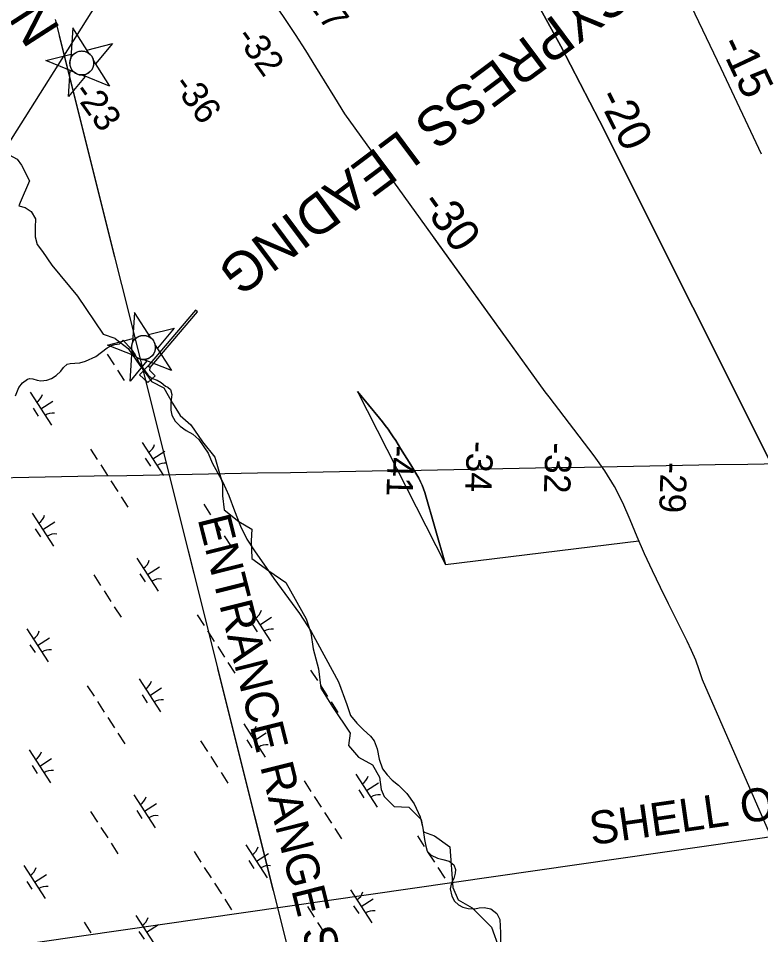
# Model space of a CAD drawing. Extents: x 3937982 to 3958556, y 219448 to 241894.
# Drawn here: x 3946911 to 3947855, y 235810 to 236976 of the extents above; entities that cross this region are included whole.
import ezdxf

# ---------------------------------------------------------------- set-up
doc = ezdxf.new("R2010")
doc.units = 0
for name, color, linetype in [('V-CHAN-DOCK', 7, 'Continuous'), ('V-CHAN-NAID', 7, 'Continuous'), ('V-GRID-MAJR', 7, 'Continuous'), ('V-RIVR-EDGE', 7, 'Continuous'), ('V-RIVR-RANG', 7, 'Continuous'), ('V-RIVR-RANG-IDEN', 7, 'Continuous'), ('V-TOPO-DPTH', 7, 'Continuous'), ('V-TOPO-MINR', 7, 'Continuous'), ('V-TOPO-MINR-IDEN', 7, 'Continuous'), ('V-TOPO-SHOR', 7, 'Continuous'), ('V-UTIL-IDEN', 7, 'Continuous'), ('V-UTIL-LINE', 7, 'Continuous'), ('V-WETL-SWMP', 7, 'Continuous')]:
    doc.layers.add(name, color=color, linetype=linetype)

msp = doc.modelspace()

# ---------------------------------------------------------------- linework, layer by layer
at = {"layer": 'V-CHAN-DOCK'}
for points in [[(3947078.594, 236531.524), (3947138.764, 236602.031), (3947136.27, 236604.161), (3947076.098, 236533.654), (3947078.594, 236531.524)], [(3947076.098, 236533.654), (3947064.748, 236521.86), (3947075.271, 236512.294), (3947084.837, 236520.903), (3947078.141, 236527.6), (3947078.594, 236531.524)]]:
    msp.add_lwpolyline(points, dxfattribs=at)
at = {"layer": 'V-CHAN-NAID'}
for points in [[(3947000.567, 236931.072), (3946980.123, 236963.396), (3946977.664, 236925.228), (3946978.166, 236926.212), (3946978.632, 236926.993), (3946979.237, 236927.872), (3946979.913, 236928.72), (3946980.371, 236929.231), (3946980.957, 236929.822), (3946981.499, 236930.315), (3946982.12, 236930.826), (3946982.821, 236931.341), (3946983.483, 236931.773), (3946984.384, 236932.289), (3946985.115, 236932.649), (3946986.147, 236933.08), (3946987.086, 236933.397), (3946988.043, 236933.653), (3946988.926, 236933.832), (3946989.791, 236933.955), (3946990.656, 236934.027), (3946991.674, 236934.05), (3946992.571, 236934.014), (3946993.375, 236933.936), (3946994.128, 236933.824), (3946995.044, 236933.635), (3946995.734, 236933.454), (3946996.786, 236933.109), (3946997.479, 236932.834), (3946998.385, 236932.414), (3946999.251, 236931.941), (3946999.929, 236931.518)], [(3947000.567, 236931.072), (3946998.005, 236935.123), (3947030.42, 236943.393), (3947009.057, 236917.649), (3947006.494, 236921.701), (3947006.311, 236922.52), (3947006.006, 236923.569), (3947005.644, 236924.549), (3947005.224, 236925.489), (3947004.956, 236926.011), (3947004.576, 236926.678), (3947004.11, 236927.402), (3947003.71, 236927.959), (3947003.11, 236928.707), (3947002.649, 236929.222), (3947002.005, 236929.869), (3947001.415, 236930.399), (3947000.997, 236930.743)], [(3946981.097, 236907.608), (3946945.557, 236921.742), (3946977.972, 236930.012), (3946977.664, 236925.228), (3946977.43, 236924.7), (3946977.021, 236923.616), (3946976.754, 236922.723), (3946976.518, 236921.7), (3946976.367, 236920.778), (3946976.273, 236919.854), (3946976.237, 236918.997), (3946976.255, 236918.011), (3946976.335, 236917.044), (3946976.478, 236916.071), (3946976.635, 236915.313), (3946976.852, 236914.485), (3946977.216, 236913.396), (3946977.51, 236912.674), (3946977.949, 236911.753), (3946978.321, 236911.078), (3946978.814, 236910.289), (3946979.304, 236909.6), (3946979.84, 236908.928), (3946980.485, 236908.212)], [(3947006.494, 236921.701), (3947026.938, 236889.376), (3946991.399, 236903.511), (3946992.271, 236903.53), (3946993.313, 236903.618), (3946994.173, 236903.745), (3946995.195, 236903.963), (3946996.093, 236904.216), (3946996.89, 236904.491), (3946997.833, 236904.883), (3946998.545, 236905.23), (3946999.507, 236905.774), (3947000.366, 236906.343), (3947001.249, 236907.023), (3947001.917, 236907.61), (3947002.723, 236908.419), (3947003.45, 236909.267), (3947004.081, 236910.118), (3947004.513, 236910.781), (3947005.047, 236911.722), (3947005.484, 236912.634), (3947005.872, 236913.605), (3947006.179, 236914.551), (3947006.41, 236915.455), (3947006.613, 236916.556), (3947006.736, 236917.671), (3947006.776, 236918.697), (3947006.743, 236919.797), (3947006.665, 236920.622)], [(3946991.399, 236903.511), (3946995.853, 236901.739), (3946974.49, 236875.996), (3946976.642, 236909.38), (3946981.097, 236907.608), (3946981.747, 236907.036), (3946982.418, 236906.509), (3946983.386, 236905.848), (3946984.227, 236905.357), (3946985.2, 236904.873), (3946986.18, 236904.469), (3946987.123, 236904.153), (3946987.962, 236903.927), (3946988.933, 236903.729), (3946989.848, 236903.601), (3946990.77, 236903.528)], [(3947079.088, 236569.183), (3947058.644, 236601.507), (3947056.185, 236563.339), (3947056.687, 236564.323), (3947057.153, 236565.104), (3947057.758, 236565.983), (3947058.434, 236566.831), (3947058.892, 236567.342), (3947059.478, 236567.933), (3947060.02, 236568.426), (3947060.641, 236568.937), (3947061.342, 236569.452), (3947062.004, 236569.884), (3947062.905, 236570.4), (3947063.636, 236570.76), (3947064.668, 236571.191), (3947065.607, 236571.508), (3947066.564, 236571.764), (3947067.447, 236571.943), (3947068.312, 236572.066), (3947069.177, 236572.138), (3947070.195, 236572.161), (3947071.092, 236572.125), (3947071.896, 236572.047), (3947072.649, 236571.935), (3947073.565, 236571.746), (3947074.255, 236571.565), (3947075.307, 236571.22), (3947076, 236570.945), (3947076.906, 236570.525), (3947077.772, 236570.052), (3947078.45, 236569.629)], [(3947079.088, 236569.183), (3947076.526, 236573.234), (3947108.941, 236581.504), (3947087.578, 236555.76), (3947085.015, 236559.812), (3947084.832, 236560.631), (3947084.527, 236561.68), (3947084.165, 236562.66), (3947083.745, 236563.6), (3947083.477, 236564.122), (3947083.097, 236564.789), (3947082.631, 236565.513), (3947082.231, 236566.07), (3947081.631, 236566.818), (3947081.17, 236567.333), (3947080.526, 236567.98), (3947079.936, 236568.51), (3947079.518, 236568.854)], [(3947059.618, 236545.719), (3947024.078, 236559.853), (3947056.493, 236568.123), (3947056.185, 236563.339), (3947055.951, 236562.811), (3947055.542, 236561.727), (3947055.275, 236560.834), (3947055.039, 236559.811), (3947054.888, 236558.889), (3947054.794, 236557.965), (3947054.758, 236557.108), (3947054.776, 236556.122), (3947054.856, 236555.155), (3947054.999, 236554.182), (3947055.156, 236553.424), (3947055.373, 236552.596), (3947055.737, 236551.507), (3947056.031, 236550.785), (3947056.47, 236549.864), (3947056.842, 236549.189), (3947057.335, 236548.4), (3947057.825, 236547.711), (3947058.361, 236547.039), (3947059.006, 236546.323)], [(3947085.015, 236559.812), (3947105.459, 236527.487), (3947069.92, 236541.622), (3947070.792, 236541.641), (3947071.834, 236541.729), (3947072.694, 236541.856), (3947073.716, 236542.074), (3947074.614, 236542.327), (3947075.411, 236542.602), (3947076.354, 236542.994), (3947077.066, 236543.341), (3947078.028, 236543.885), (3947078.887, 236544.454), (3947079.77, 236545.134), (3947080.438, 236545.721), (3947081.244, 236546.53), (3947081.971, 236547.378), (3947082.602, 236548.229), (3947083.034, 236548.892), (3947083.568, 236549.833), (3947084.005, 236550.745), (3947084.393, 236551.716), (3947084.7, 236552.662), (3947084.931, 236553.566), (3947085.134, 236554.667), (3947085.257, 236555.782), (3947085.297, 236556.808), (3947085.264, 236557.908), (3947085.186, 236558.733)], [(3947069.92, 236541.622), (3947074.374, 236539.85), (3947053.011, 236514.107), (3947055.163, 236547.491), (3947059.618, 236545.719), (3947060.268, 236545.147), (3947060.939, 236544.62), (3947061.907, 236543.959), (3947062.748, 236543.468), (3947063.721, 236542.984), (3947064.701, 236542.58), (3947065.644, 236542.264), (3947066.483, 236542.038), (3947067.454, 236541.84), (3947068.369, 236541.712), (3947069.291, 236541.639)]]:
    msp.add_lwpolyline(points, close=True, dxfattribs=at)
for centre in [(3946991.506, 236918.781), (3947070.027, 236556.892)]:
    msp.add_circle(centre, 15.27, dxfattribs=at)
at = {"layer": 'V-GRID-MAJR'}
msp.add_spline([(3942640.453, 236314.075), (3945968.142, 236374.431), (3951288.627, 236471.56), (3951347.833, 236472.645)], degree=3, dxfattribs=at)
at = {"layer": 'V-RIVR-EDGE'}
for points in [[(3946798.034, 236976.336), (3946806.88, 236965.524), (3946833.418, 236965.524), (3946845.213, 236959.627), (3946855.042, 236935.055), (3946865.854, 236917.362), (3946874.7, 236907.534), (3946883.546, 236888.858), (3946886.495, 236867.235), (3946883.546, 236840.697), (3946886.495, 236820.056), (3946894.358, 236804.329), (3946909.101, 236796.466), (3946914.999, 236788.603), (3946924.828, 236768.945), (3946913.033, 236741.424)], [(3946913.197, 236741.127), (3946911.283, 236736.98), (3946919.577, 236734.747), (3946927.233, 236729.962), (3946932.656, 236720.392), (3946932.337, 236709.546), (3946932.337, 236697.423), (3946934.889, 236687.853), (3946941.588, 236678.921), (3946953.391, 236661.695), (3946985.93, 236622.139), (3947018.787, 236573.969), (3947033.461, 236568.546)], [(3947033.929, 236568.434), (3947050.638, 236555.657), (3947065.382, 236534.033), (3947073.245, 236523.221), (3947080.125, 236513.392), (3947095.852, 236505.529), (3947106.663, 236485.871), (3947116.492, 236470.145), (3947130.253, 236458.35), (3947144.996, 236436.726), (3947160.723, 236417.068), (3947165.637, 236399.376), (3947170.552, 236383.65), (3947170.552, 236367.924), (3947172.517, 236350.232), (3947191.192, 236335.488), (3947207.902, 236325.659), (3947206.919, 236310.916), (3947207.902, 236288.309), (3947229.525, 236272.583), (3947251.149, 236257.839), (3947276.704, 236211.643), (3947282.602, 236193.951), (3947285.55, 236173.31), (3947292.431, 236147.755), (3947295.379, 236123.183), (3947310.123, 236099.593), (3947332.729, 236066.175), (3947330.764, 236050.448), (3947343.541, 236035.705), (3947361.233, 236025.876), (3947370.079, 236010.15), (3947372.045, 235994.423), (3947375.977, 235985.577), (3947388.755, 235972.8), (3947407.43, 235971.817), (3947423.156, 235956.09), (3947426.105, 235940.364), (3947439.865, 235935.45), (3947459.523, 235921.689), (3947463.455, 235869.595), (3947470.335, 235853.869), (3947488.027, 235844.04), (3947512.599, 235819.468), (3947522.428, 235791.947)]]:
    msp.add_lwpolyline(points, dxfattribs=at)
at = {"layer": 'V-RIVR-RANG'}
for points in [[(3946957.437, 236974.182), (3947380.075, 235285.015)], [(3946957.437, 236974.182), (3947380.075, 235285.015)], [(3946962.723, 236953.054), (3947033.113, 236671.726)], [(3947063.453, 236550.464), (3947133.843, 236269.136)], [(3947164.183, 236147.874), (3947234.573, 235866.546)]]:
    msp.add_lwpolyline(points, dxfattribs=at)
at = {"layer": 'V-TOPO-DPTH'}
for p, q in [((3947342.19, 236500.66), (3947453.89, 236280.69)), ((3947453.89, 236280.69), (3947700.011, 236310.93))]:
    msp.add_line(p, q, dxfattribs=at)
for points in [[(3948177.669, 235225.371), (3947780.98, 236134.048), (3947776.783, 236146.616), (3947772.191, 236159.028), (3947767.008, 236171.204), (3947761.431, 236183.224), (3947755.545, 236195.12), (3947749.646, 236207.009), (3947743.726, 236218.888), (3947737.792, 236230.76), (3947727.347, 236251.612), (3947717.076, 236272.828), (3947707.192, 236294.217), (3947697.891, 236315.865), (3947688.977, 236337.687), (3947679.492, 236359.151), (3947668.875, 236379.978), (3947656.559, 236399.848), (3947643.112, 236419.08), (3947585.905, 236494.019), (3947580.686, 236500.586), (3947325.822, 236854.122), (3947313.126, 236875.066), (3947300.337, 236895.955), (3947289.144, 236914.105), (3947276.26, 236934.633), (3947263.164, 236955.022), (3947249.749, 236975.203), (3947236.122, 236995.245)], [(3947575.026, 236987.417), (3947600.611, 236940.328), (3947625.477, 236892.855), (3947649.862, 236845.126), (3947887.441, 236371.23)], [(3947575.026, 236987.417), (3947600.611, 236940.328), (3947625.477, 236892.855), (3947649.862, 236845.126), (3947887.441, 236371.23)], [(3947700.011, 236310.93), (3947697.891, 236315.865), (3947688.977, 236337.687), (3947679.492, 236359.151), (3947668.875, 236379.978), (3947656.559, 236399.848), (3947643.112, 236419.08), (3947585.905, 236494.019), (3947580.686, 236500.586), (3947439.196, 236696.855)], [(3947342.19, 236500.66), (3947370.264, 236466.862), (3947373.929, 236462.306), (3947377.495, 236457.677), (3947380.913, 236452.937), (3947384.233, 236448.124), (3947387.457, 236443.242), (3947390.651, 236438.341), (3947393.801, 236433.412), (3947396.922, 236428.463), (3947409.901, 236407.681), (3947412.519, 236403.42), (3947415.097, 236399.134), (3947417.612, 236394.813), (3947420.087, 236390.466), (3947422.369, 236386.035), (3947424.438, 236381.514), (3947426.189, 236376.861), (3947427.726, 236372.119), (3947453.89, 236280.69)], [(3947453.89, 236280.69), (3947427.726, 236372.119), (3947426.189, 236376.861), (3947424.438, 236381.514), (3947422.369, 236386.035), (3947420.087, 236390.466), (3947417.612, 236394.813), (3947415.097, 236399.134), (3947412.519, 236403.42), (3947409.901, 236407.681), (3947396.922, 236428.463), (3947393.801, 236433.412), (3947390.651, 236438.341), (3947387.457, 236443.242), (3947384.233, 236448.124), (3947380.913, 236452.937), (3947377.495, 236457.677), (3947373.929, 236462.306), (3947370.264, 236466.862), (3947342.19, 236500.66)]]:
    msp.add_lwpolyline(points, dxfattribs=at)
at = {"layer": 'V-TOPO-MINR'}
for points in [[(3947855.697, 236802.856), (3947804.41, 236911.758), (3947752.699, 237020.462)], [(3948177.669, 235225.371), (3947780.98, 236134.048), (3947776.783, 236146.616), (3947772.191, 236159.028), (3947767.008, 236171.204), (3947761.431, 236183.224), (3947755.545, 236195.12), (3947749.646, 236207.009), (3947743.726, 236218.888), (3947737.792, 236230.76), (3947727.347, 236251.612), (3947717.076, 236272.828), (3947707.192, 236294.217), (3947697.891, 236315.865), (3947688.977, 236337.687), (3947679.492, 236359.151), (3947668.875, 236379.978), (3947656.559, 236399.848), (3947643.112, 236419.08), (3947585.905, 236494.019), (3947580.686, 236500.586), (3947325.822, 236854.122), (3947313.126, 236875.066), (3947300.337, 236895.955), (3947289.144, 236914.105), (3947276.26, 236934.633), (3947263.164, 236955.022), (3947249.749, 236975.203), (3947236.122, 236995.245)], [(3947887.441, 236371.23), (3947649.862, 236845.126), (3947625.477, 236892.855), (3947600.611, 236940.328), (3947575.026, 236987.417)], [(3946957.437, 236974.182), (3947380.075, 235285.015)], [(3947453.89, 236280.69), (3947427.726, 236372.119), (3947426.189, 236376.861), (3947424.438, 236381.514), (3947422.369, 236386.035), (3947420.087, 236390.466), (3947417.612, 236394.813), (3947415.097, 236399.134), (3947412.519, 236403.42), (3947409.901, 236407.681), (3947396.922, 236428.463), (3947393.801, 236433.412), (3947390.651, 236438.341), (3947387.457, 236443.242), (3947384.233, 236448.124), (3947380.913, 236452.937), (3947377.495, 236457.677), (3947373.929, 236462.306), (3947370.264, 236466.862), (3947342.19, 236500.66)]]:
    msp.add_lwpolyline(points, dxfattribs=at)
at = {"layer": 'V-TOPO-SHOR'}
for points in [[(3946982.703, 236536.716), (3946989.183, 236537.33), (3946996.381, 236539.333), (3947009.407, 236545.459), (3947023.72, 236556.291), (3947029.186, 236559.541), (3947033.399, 236560.534), (3947039.531, 236561.329), (3947044.286, 236565.92)], [(3946907.281, 236495.207), (3946911.447, 236505.998), (3946916.071, 236511.71), (3946922.258, 236516.527), (3946925.242, 236517.36), (3946929.432, 236516.781), (3946934.837, 236515.31), (3946939.369, 236514.2), (3946947.082, 236515.323), (3946953.056, 236517.342), (3946959.057, 236521.286), (3946964.902, 236526.808), (3946968.113, 236531.487), (3946972.719, 236535.798), (3946976.753, 236536.622), (3946982.703, 236536.716)]]:
    msp.add_lwpolyline(points, dxfattribs=at)
at = {"layer": 'V-UTIL-LINE'}
msp.add_line((3947949.336, 238483.295), (3945978.591, 235358.555), dxfattribs=at)
msp.add_lwpolyline([(3948094.548, 238926.698), (3947981.77, 238738.296), (3948844.302, 237642.921), (3949260.796, 236134.673), (3945931.135, 235655.081), (3945509.058, 234777.685), (3943601.185, 231807.758)], dxfattribs=at)
at = {"layer": 'V-WETL-SWMP'}
for p, q in [((3947023.837, 236548.275), (3947032.497, 236534.822)), ((3947036.827, 236528.095), (3947045.487, 236514.641)), ((3946925.846, 236499.824), (3946952.908, 236457.781)), ((3946929.642, 236479.671), (3946936.137, 236469.581)), ((3946939.377, 236478.802), (3946954.512, 236488.545)), ((3947068.412, 236436.134), (3947095.474, 236394.09)), ((3947002.547, 236427.539), (3947011.207, 236414.085)), ((3947081.943, 236415.112), (3947097.078, 236424.854)), ((3947072.208, 236415.981), (3947078.703, 236405.891)), ((3947015.536, 236407.358), (3947024.196, 236393.904)), ((3947028.526, 236387.177), (3947037.186, 236373.723)), ((3947041.516, 236366.996), (3947050.176, 236353.543)), ((3947146.675, 236357.438), (3947155.335, 236343.984)), ((3946928.544, 236346.104), (3946955.607, 236304.061)), ((3946942.075, 236325.082), (3946957.211, 236334.825)), ((3947159.665, 236337.257), (3947168.325, 236323.803)), ((3946932.34, 236325.952), (3946938.835, 236315.861)), ((3947172.655, 236317.076), (3947181.314, 236303.623)), ((3947061.674, 236288.805), (3947088.736, 236246.762)), ((3947065.47, 236268.653), (3947071.964, 236258.563)), ((3947075.205, 236267.784), (3947090.34, 236277.526)), ((3947006.807, 236267.408), (3947015.467, 236253.955)), ((3947019.797, 236247.228), (3947028.457, 236233.774)), ((3947032.787, 236227.047), (3947041.447, 236213.593)), ((3947204.239, 236225.115), (3947231.302, 236183.072)), ((3947138.374, 236216.52), (3947147.034, 236203.067)), ((3947217.771, 236204.094), (3947232.906, 236213.836)), ((3946921.806, 236198.776), (3946948.869, 236156.733)), ((3947208.035, 236204.963), (3947214.53, 236194.873)), ((3946935.337, 236177.754), (3946950.473, 236187.497)), ((3947151.364, 236196.34), (3947160.024, 236182.886)), ((3946925.602, 236178.624), (3946932.097, 236168.533)), ((3947164.354, 236176.159), (3947173.014, 236162.705)), ((3947177.344, 236155.978), (3947186.004, 236142.524)), ((3947282.503, 236146.42), (3947291.163, 236132.966)), ((3947064.372, 236135.086), (3947091.434, 236093.043)), ((3946998.507, 236126.491), (3947007.167, 236113.037)), ((3947077.903, 236114.064), (3947093.039, 236123.807)), ((3947295.493, 236126.239), (3947304.152, 236112.785)), ((3947011.497, 236106.31), (3947020.157, 236092.856)), ((3947068.168, 236114.933), (3947074.663, 236104.843)), ((3947308.482, 236106.058), (3947317.142, 236092.604)), ((3947024.487, 236086.129), (3947033.147, 236072.676)), ((3947197.501, 236077.787), (3947224.564, 236035.744)), ((3947037.477, 236065.949), (3947046.137, 236052.495)), ((3947211.033, 236056.766), (3947226.168, 236066.508)), ((3947142.635, 236056.39), (3947151.295, 236042.936)), ((3947201.297, 236057.635), (3947207.792, 236047.544)), ((3946924.505, 236045.056), (3946951.567, 236003.013)), ((3947155.625, 236036.209), (3947164.285, 236022.756)), ((3946928.301, 236024.904), (3946934.796, 236014.813)), ((3946938.036, 236024.035), (3946953.172, 236033.777)), ((3947168.615, 236016.029), (3947177.275, 236002.575)), ((3947340.067, 236014.097), (3947367.13, 235972.054)), ((3947274.202, 236005.502), (3947282.862, 235992.048)), ((3947353.598, 235993.075), (3947368.734, 236002.818)), ((3947343.863, 235993.945), (3947350.358, 235983.854)), ((3947057.634, 235987.758), (3947084.696, 235945.714)), ((3947287.192, 235985.321), (3947295.852, 235971.868)), ((3947002.768, 235966.361), (3947011.428, 235952.907)), ((3947061.43, 235967.605), (3947067.925, 235957.515)), ((3947071.165, 235966.736), (3947086.301, 235976.479)), ((3947300.182, 235965.141), (3947308.842, 235951.687)), ((3947015.758, 235946.18), (3947024.418, 235932.726)), ((3947313.172, 235944.96), (3947321.832, 235931.506)), ((3947418.33, 235935.401), (3947426.99, 235921.948)), ((3947028.748, 235925.999), (3947037.408, 235912.545)), ((3947200.2, 235924.068), (3947227.262, 235882.024)), ((3947134.335, 235915.473), (3947142.995, 235902.019)), ((3947213.731, 235903.046), (3947228.867, 235912.788)), ((3947431.32, 235915.221), (3947439.98, 235901.767)), ((3946917.767, 235897.728), (3946944.829, 235855.685)), ((3947147.325, 235895.292), (3947155.985, 235881.838)), ((3947203.996, 235903.915), (3947210.491, 235893.825)), ((3947444.31, 235895.04), (3947452.97, 235881.586)), ((3946931.298, 235876.707), (3946946.434, 235886.449)), ((3946921.563, 235877.576), (3946928.058, 235867.485)), ((3947160.315, 235875.111), (3947168.975, 235861.657)), ((3947333.329, 235866.769), (3947360.392, 235824.726)), ((3947173.305, 235854.93), (3947181.965, 235841.477)), ((3947346.86, 235845.747), (3947361.996, 235855.49)), ((3947278.463, 235845.372), (3947287.123, 235831.918)), ((3947337.125, 235846.617), (3947343.62, 235836.526)), ((3946994.468, 235825.443), (3947003.128, 235811.989)), ((3947060.333, 235834.038), (3947087.395, 235791.995)), ((3947291.453, 235825.191), (3947300.113, 235811.737)), ((3947064.129, 235813.886), (3947070.624, 235803.795)), ((3947073.864, 235813.016), (3947088.999, 235822.759))]:
    msp.add_line(p, q, dxfattribs=at)
for points in [[(3946907.281, 236495.208), (3946911.447, 236505.999), (3946916.071, 236511.71), (3946922.258, 236516.526), (3946925.243, 236517.361), (3946929.433, 236516.781), (3946934.837, 236515.31), (3946939.37, 236514.2), (3946947.082, 236515.322), (3946953.056, 236517.342), (3946959.056, 236521.286), (3946964.902, 236526.807), (3946968.113, 236531.487), (3946972.718, 236535.799), (3946976.753, 236536.621), (3946982.702, 236536.717), (3946989.182, 236537.33), (3946996.381, 236539.334), (3947009.407, 236545.459), (3947023.72, 236556.29), (3947029.186, 236559.541), (3947033.398, 236560.535), (3947039.531, 236561.328), (3947044.287, 236565.92), (3947054.283, 236554.592), (3947059.24, 236547.449), (3947065.044, 236536.643), (3947071.909, 236526.677), (3947075.343, 236521.808), (3947080.19, 236517.97), (3947087.253, 236515.152), (3947092.46, 236512.102), (3947097.999, 236507.658), (3947100.935, 236506.355), (3947104.197, 236503.34), (3947105.809, 236496.797), (3947104.626, 236486.742), (3947104.846, 236476.943), (3947106.161, 236470.628), (3947110.262, 236463.226), (3947116.474, 236456.846), (3947124.096, 236451.148), (3947132.78, 236446.484), (3947140.388, 236439.736), (3947152.054, 236422.438), (3947157.138, 236410.126), (3947164.312, 236397.086), (3947170.806, 236385.454), (3947178.279, 236368.562), (3947185.714, 236348.871), (3947193.155, 236329.53), (3947201.332, 236312.978), (3947211.281, 236298.152), (3947235.653, 236262.843), (3947268.299, 236218.328), (3947283.389, 236195.387), (3947317.879, 236131.605), (3947328.688, 236102.423), (3947333.399, 236088.367), (3947341.32, 236078.815), (3947349.953, 236070.304), (3947358.596, 236062.493), (3947363.414, 236056.481), (3947367.128, 236046.286), (3947369.75, 236032.957), (3947373.785, 236020.658), (3947379.63, 236012.884), (3947386.192, 236006.499), (3947394.149, 235999.746), (3947404.859, 235989.458), (3947414.132, 235976.39), (3947421.959, 235959.843), (3947425.262, 235945.105), (3947427.521, 235930.731), (3947428.808, 235922.317)], [(3947428.808, 235922.317), (3947430.824, 235915.993), (3947435.656, 235911.031), (3947444, 235907.072), (3947450.623, 235905.235), (3947458.645, 235903.379), (3947464.527, 235898.403), (3947466.901, 235892.774), (3947466.137, 235887.886), (3947464.649, 235881.258), (3947461.777, 235875.699), (3947459.926, 235868.026), (3947462.254, 235858.899), (3947465.318, 235852.561), (3947470.5, 235847.594), (3947476.06, 235844.722), (3947482.683, 235842.885), (3947491.423, 235842.419), (3947497.039, 235843.744), (3947503.344, 235844.36), (3947511.716, 235842.5), (3947519.338, 235836.801), (3947523.083, 235829.054), (3947523.906, 235811.9), (3947524.556, 235781.804)]]:
    msp.add_lwpolyline(points, dxfattribs=at)
for centre, start, end in [((3946924.626, 236502.157), 301.99668, 343.540338), ((3946954.526, 236455.705), 81.996677, 123.540335), ((3947067.192, 236438.466), 301.99668, 343.540338), ((3947097.092, 236392.015), 81.996677, 123.540335), ((3946927.325, 236348.437), 301.99668, 343.540338), ((3946957.225, 236301.985), 81.996677, 123.540335), ((3947060.454, 236291.138), 301.99668, 343.540338), ((3947090.354, 236244.686), 81.996677, 123.540335), ((3947203.02, 236227.448), 301.99668, 343.540338), ((3947232.92, 236180.996), 81.996677, 123.540335), ((3946920.587, 236201.109), 301.99668, 343.540338), ((3946950.487, 236154.657), 81.996677, 123.540335), ((3947063.153, 236137.419), 301.99668, 343.540338), ((3947093.053, 236090.967), 81.996677, 123.540335), ((3947196.282, 236080.12), 301.99668, 343.540338), ((3947226.182, 236033.668), 81.996677, 123.540335), ((3946923.286, 236047.389), 301.99668, 343.540338), ((3946953.186, 236000.937), 81.996677, 123.540335), ((3947338.848, 236016.43), 301.99668, 343.540338), ((3947056.415, 235990.09), 301.99668, 343.540338), ((3947368.748, 235969.978), 81.996677, 123.540335), ((3947086.315, 235943.639), 81.996677, 123.540335), ((3947198.981, 235926.4), 301.99668, 343.540338), ((3946916.548, 235900.061), 301.99668, 343.540338), ((3947228.881, 235879.948), 81.996677, 123.540335), ((3946946.448, 235853.609), 81.996677, 123.540335), ((3947332.11, 235869.102), 301.99668, 343.540338), ((3947362.01, 235822.65), 81.996677, 123.540335), ((3947059.114, 235836.371), 301.99668, 343.540338)]:
    msp.add_arc(centre, 17.623, start, end, dxfattribs=at)

# ---------------------------------------------------------------- texts
at = {"layer": 'V-CHAN-NAID'}
for s, rotation, p in [('NAVIGATION', 302.718379, (3946700.28, 237282.129)), ('CYPRESS LEADING', 216.762864, (3947667.336, 237037.559))]:
    msp.add_text(s, height=50, rotation=rotation, dxfattribs=at).set_placement(p)
at = {"layer": 'V-RIVR-RANG'}
for s, rotation, p in [('-27', 305.698917, (3947268.239, 237008.962)), ('-32', 305.698917, (3947186.087, 236951.592)), ('-36', 305.698917, (3947106.318, 236891.078)), ('-23', 305.568326, (3946979.17, 236881.553)), ('-34', 268.078326, (3947481.307, 236438.081)), ('-32', 268.078326, (3947581.308, 236436.42)), ('-41', 268.078326, (3947381.065, 236432.492)), ('-29', 268.218611, (3947727.756, 236411.327))]:
    msp.add_text(s, height=33.5, rotation=rotation, dxfattribs=at).set_placement(p)
at = {"layer": 'V-RIVR-RANG-IDEN'}
msp.add_text('ENTRANCE RANGE SOUTH PASS', height=42, rotation=284.166868, dxfattribs=at).set_placement((3947138.6, 236338.674))
at = {"layer": 'V-TOPO-MINR-IDEN'}
for s, rotation, p in [('-15', 295.21772, (3947801.188, 236942.95)), ('-20', 296.626137, (3947646.286, 236875.407)), ('-30', 305.787821, (3947420.949, 236739.908))]:
    msp.add_text(s, height=41.5, rotation=rotation, dxfattribs=at).set_placement(p)
at = {"layer": 'V-UTIL-IDEN'}
msp.add_text('SHELL OIL CO. 12" PIPELINE', height=41.99992, rotation=8.161778, dxfattribs=at).set_placement((3947639.97, 235923.595))

doc.saveas('drawing.dxf')
